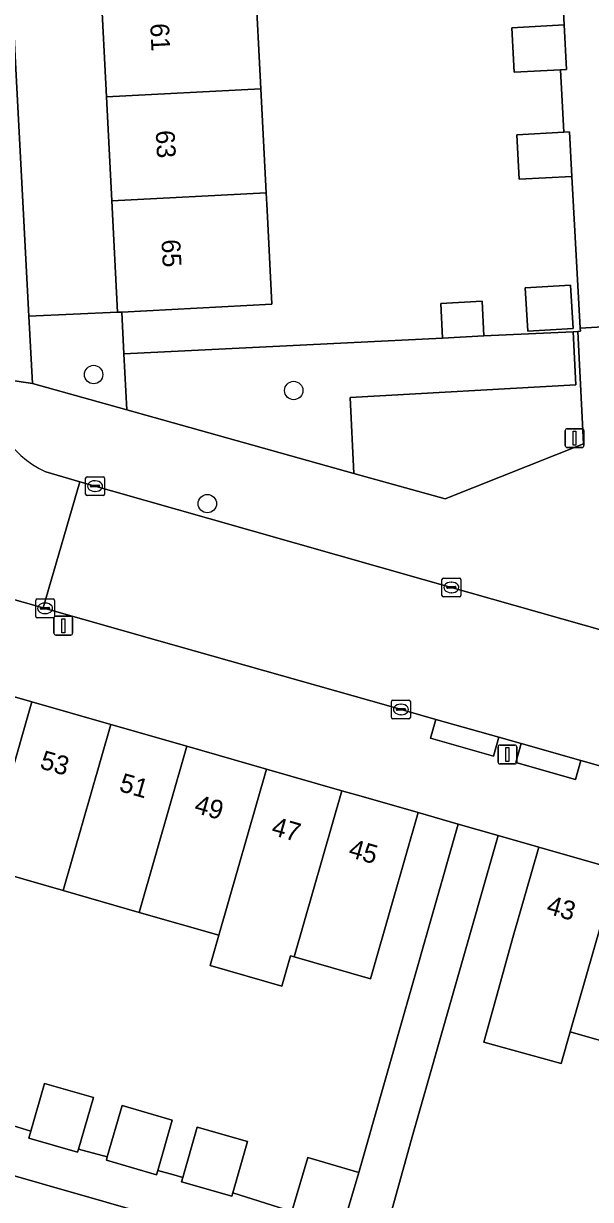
# Model space of a CAD drawing. Extents: x 158086 to 159499, y 382904 to 383981.
# Drawn here: x 158829.5 to 158859.6, y 383342.3 to 383404.7 of the extents above; entities that cross this region are included whole.
import ezdxf

# ---------------------------------------------------------------- set-up
doc = ezdxf.new("R2010")
doc.units = 0
for name, color, linetype in [('IMGEO_Boom', 7, 'Continuous'), ('IMGEO_Erf', 7, 'Continuous'), ('IMGEO_Groenvoorziening', 7, 'Continuous'), ('IMGEO_Kolk', 7, 'Continuous'), ('IMGEO_Lichtmast', 7, 'Continuous'), ('IMGEO_Pand', 7, 'Continuous'), ('IMGEO_Pand_nummerreeks', 7, 'Continuous'), ('IMGEO_Rijbaan_lokaal_open', 7, 'Continuous'), ('IMGEO_Voetpad_open', 7, 'Continuous')]:
    doc.layers.add(name, color=color, linetype=linetype)

msp = doc.modelspace()

# ---------------------------------------------------------------- linework, layer by layer
at = {"layer": 'IMGEO_Boom'}
for centre in [(158833.195, 383386.094), (158843.827, 383385.245), (158839.235, 383379.236)]:
    msp.add_circle(centre, 0.489, dxfattribs=at)
at = {"layer": 'IMGEO_Erf'}
for points in [[(158827.785, 383426.299), (158829.751, 383389.202), (158834.471, 383389.401), (158834.163, 383395.32), (158833.875, 383400.85), (158833.57, 383406.7)], [(158841.769, 383407.127), (158842.074, 383401.277), (158842.362, 383395.747), (158842.41, 383394.822), (158842.67, 383389.828), (158834.686, 383389.412), (158834.801, 383387.202), (158846.687, 383387.785), (158851.731, 383388.033), (158851.635, 383389.872), (158853.836, 383389.987), (158853.932, 383388.147), (158858.673, 383388.371), (158858.913, 383388.382), (158859.06, 383388.389), (158859.052, 383388.561), (158858.596, 383396.621), (158855.81, 383396.472), (158855.684, 383398.835), (158858.178, 383398.968), (158858.001, 383402.287), (158855.536, 383402.155), (158855.41, 383404.518), (158858.195, 383404.667), (158858.015, 383408.036)], [(158828.47, 383346.32), (158829.853, 383345.908), (158830.58, 383348.439), (158833.179, 383347.693), (158832.392, 383344.951), (158833.922, 383344.534), (158834.703, 383347.256), (158837.372, 383346.49), (158836.601, 383343.804), (158837.45, 383343.573), (158837.926, 383343.432), (158838.694, 383346.111), (158841.365, 383345.344), (158840.587, 383342.632), (158843.733, 383341.64), (158844.583, 383344.499), (158847.277, 383343.698), (158852.559, 383362.214), (158850.432, 383362.821), (158849.054, 383358.015), (158847.901, 383353.995), (158843.858, 383355.155), (158843.654, 383355.214), (158843.192, 383353.606), (158839.391, 383354.696), (158839.852, 383356.304), (158835.608, 383357.522), (158831.577, 383358.678), (158827.385, 383359.881)], [(158891.304, 383341.767), (158887.207, 383342.942), (158883.269, 383344.072), (158879.085, 383345.272), (158874.921, 383346.466), (158870.863, 383347.63), (158866.686, 383348.828), (158862.654, 383349.984), (158858.512, 383351.172), (158858.03, 383349.492), (158853.932, 383350.629), (158854.409, 383352.349), (158855.473, 383356.184), (158856.851, 383360.99), (158854.691, 383361.606), (158850.158, 383345.722), (158848.607, 383340.176)], [(158837.265, 383341.147), (158816.844, 383347), (158816.032, 383344.143), (158812.33, 383345.167), (158808.824, 383346.192), (158809.636, 383349.048), (158803.106, 383350.843), (158801.988, 383347.051), (158798.807, 383347.989), (158795.893, 383348.848), (158797.01, 383352.64), (158787.568, 383355.222)]]:
    msp.add_lwpolyline(points, dxfattribs=at)
msp.add_lwpolyline([(158858.537, 383390.834), (158858.665, 383388.54), (158856.258, 383388.405), (158856.13, 383390.699)], close=True, dxfattribs=at)
at = {"layer": 'IMGEO_Groenvoorziening'}
for points in [[(158834.686, 383389.412), (158834.471, 383389.401), (158829.751, 383389.202), (158829.944, 383385.617), (158834.956, 383384.215), (158834.801, 383387.202)], [(158858.807, 383385.543), (158858.673, 383388.371), (158853.932, 383388.147), (158851.731, 383388.033), (158846.687, 383387.785), (158834.801, 383387.202), (158834.956, 383384.215), (158847.018, 383380.843), (158846.826, 383384.872)], [(158858.913, 383388.382), (158858.673, 383388.371), (158858.807, 383385.543), (158846.826, 383384.872), (158847.018, 383380.843), (158851.866, 383379.487), (158859.215, 383382.413)]]:
    msp.add_lwpolyline(points, close=True, dxfattribs=at)
at = {"layer": 'IMGEO_Kolk'}
for p, q in [((158832.845, 383380.668), (158833.697, 383380.668)), ((158832.77, 383379.742), (158832.77, 383380.594)), ((158833.029, 383380.162), (158833.029, 383380.174)), ((158833.467, 383380.125), (158833.069, 383380.125)), ((158833.072, 383380.211), (158833.47, 383380.211)), ((158833.258, 383380.448), (158833.283, 383380.448)), ((158833.513, 383380.174), (158833.513, 383380.162)), ((158833.771, 383380.594), (158833.771, 383379.742)), ((158833.697, 383379.668), (158832.845, 383379.668)), ((158833.281, 383379.888), (158833.256, 383379.888)), ((158851.701, 383374.358), (158851.701, 383375.21)), ((158851.776, 383375.284), (158852.628, 383375.284)), ((158852.189, 383375.064), (158852.214, 383375.064)), ((158852.702, 383375.21), (158852.702, 383374.358)), ((158851.96, 383374.778), (158851.96, 383374.79)), ((158852.398, 383374.741), (158852, 383374.741)), ((158852.003, 383374.827), (158852.401, 383374.827)), ((158852.212, 383374.504), (158852.187, 383374.504)), ((158852.444, 383374.79), (158852.444, 383374.778)), ((158830.115, 383373.245), (158830.115, 383374.097)), ((158830.19, 383374.171), (158831.042, 383374.171)), ((158830.603, 383373.951), (158830.628, 383373.951)), ((158831.116, 383374.097), (158831.116, 383373.245)), ((158852.628, 383374.284), (158851.776, 383374.284)), ((158831.042, 383373.171), (158830.19, 383373.171)), ((158830.374, 383373.665), (158830.374, 383373.677)), ((158830.812, 383373.628), (158830.414, 383373.628)), ((158830.417, 383373.714), (158830.815, 383373.714)), ((158830.626, 383373.391), (158830.601, 383373.391)), ((158830.858, 383373.677), (158830.858, 383373.665)), ((158849.096, 383368.803), (158849.948, 383368.803)), ((158849.021, 383367.877), (158849.021, 383368.729)), ((158849.28, 383368.297), (158849.28, 383368.309)), ((158849.718, 383368.26), (158849.32, 383368.26)), ((158849.323, 383368.346), (158849.721, 383368.346)), ((158849.509, 383368.583), (158849.534, 383368.583)), ((158849.764, 383368.309), (158849.764, 383368.297)), ((158850.022, 383368.729), (158850.022, 383367.877)), ((158849.948, 383367.803), (158849.096, 383367.803)), ((158849.532, 383368.023), (158849.507, 383368.023))]:
    msp.add_line(p, q, dxfattribs=at)
for points in [[(158832.845, 383380.668), (158833.697, 383380.668)], [(158832.77, 383379.742), (158832.77, 383380.594)], [(158833.771, 383380.594), (158833.771, 383379.742)], [(158833.697, 383379.668), (158832.845, 383379.668)], [(158851.701, 383374.358), (158851.701, 383375.21)], [(158851.776, 383375.284), (158852.628, 383375.284)], [(158852.702, 383375.21), (158852.702, 383374.358)], [(158830.115, 383373.245), (158830.115, 383374.097)], [(158830.19, 383374.171), (158831.042, 383374.171)], [(158831.116, 383374.097), (158831.116, 383373.245)], [(158852.628, 383374.284), (158851.776, 383374.284)], [(158831.042, 383373.171), (158830.19, 383373.171)], [(158849.096, 383368.803), (158849.948, 383368.803)], [(158849.021, 383367.877), (158849.021, 383368.729)], [(158850.022, 383368.729), (158850.022, 383367.877)], [(158849.948, 383367.803), (158849.096, 383367.803)]]:
    msp.add_lwpolyline(points, dxfattribs=at)
for centre, radius, start, end in [((158832.847, 383380.592), 0.0765, 91.55205, 178.44795), ((158832.847, 383380.592), 0.0765, 91.55205, 178.44795), ((158833.695, 383380.592), 0.0765, 1.55205, 88.44795), ((158833.695, 383380.592), 0.0765, 1.55205, 88.44795), ((158833.069, 383380.171), 0.0403, 85.87752, 175.75265), ((158833.066, 383380.161), 0.0366, 178.93798, 274.71019), ((158833.47, 383380.168), 0.043, 264.86636, 352.45326), ((158833.474, 383380.173), 0.0386, 1.73085, 96.63898), ((158832.847, 383379.744), 0.0765, 181.55205, 268.44795), ((158832.847, 383379.744), 0.0765, 181.55205, 268.44795), ((158833.695, 383379.744), 0.0765, 271.55205, 358.44795), ((158833.695, 383379.744), 0.0765, 271.55205, 358.44795), ((158851.778, 383375.208), 0.0765, 91.55205, 178.44795), ((158851.778, 383375.208), 0.0765, 91.55205, 178.44795), ((158852.626, 383375.208), 0.0765, 1.55205, 88.44795), ((158852.626, 383375.208), 0.0765, 1.55205, 88.44795), ((158852, 383374.787), 0.0403, 85.87752, 175.75265), ((158851.997, 383374.777), 0.0366, 178.93798, 274.71019), ((158852.401, 383374.784), 0.043, 264.86636, 352.45326), ((158852.405, 383374.789), 0.0386, 1.73085, 96.63898), ((158830.192, 383374.095), 0.0765, 91.55205, 178.44795), ((158830.192, 383374.095), 0.0765, 91.55205, 178.44795), ((158831.04, 383374.095), 0.0765, 1.55205, 88.44795), ((158831.04, 383374.095), 0.0765, 1.55205, 88.44795), ((158851.778, 383374.36), 0.0765, 181.55205, 268.44795), ((158851.778, 383374.36), 0.0765, 181.55205, 268.44795), ((158852.626, 383374.36), 0.0765, 271.55205, 358.44795), ((158852.626, 383374.36), 0.0765, 271.55205, 358.44795), ((158830.192, 383373.247), 0.0765, 181.55205, 268.44795), ((158830.192, 383373.247), 0.0765, 181.55205, 268.44795), ((158830.414, 383373.674), 0.0403, 85.87752, 175.75265), ((158830.411, 383373.664), 0.0366, 178.93798, 274.71019), ((158830.815, 383373.671), 0.043, 264.86636, 352.45326), ((158830.819, 383373.676), 0.0386, 1.73085, 96.63898), ((158831.04, 383373.247), 0.0765, 271.55205, 358.44795), ((158831.04, 383373.247), 0.0765, 271.55205, 358.44795), ((158849.098, 383368.727), 0.0765, 91.55205, 178.44795), ((158849.098, 383368.727), 0.0765, 91.55205, 178.44795), ((158849.946, 383368.727), 0.0765, 1.55205, 88.44795), ((158849.946, 383368.727), 0.0765, 1.55205, 88.44795), ((158849.32, 383368.306), 0.0403, 85.87752, 175.75265), ((158849.317, 383368.296), 0.0366, 178.93798, 274.71019), ((158849.721, 383368.303), 0.043, 264.86636, 352.45326), ((158849.725, 383368.308), 0.0386, 1.73085, 96.63898), ((158849.098, 383367.879), 0.0765, 181.55205, 268.44795), ((158849.098, 383367.879), 0.0765, 181.55205, 268.44795), ((158849.946, 383367.879), 0.0765, 271.55205, 358.44795), ((158849.946, 383367.879), 0.0765, 271.55205, 358.44795)]:
    msp.add_arc(centre, radius, start, end, dxfattribs=at)
for centre, major_axis, ratio, start_param, end_param in [((158833.257, 383380.168), (-0.387, 0.002), 0.722429, 4.712389, 7.853982), ((158833.282, 383380.168), (-0.39, 0.002), 0.717154, 1.570796, 4.712389), ((158852.188, 383374.784), (-0.387, 0.002), 0.722429, 4.712389, 7.853982), ((158852.213, 383374.784), (-0.39, 0.002), 0.717154, 1.570796, 4.712389), ((158830.602, 383373.671), (-0.387, 0.002), 0.722429, 4.712389, 7.853982), ((158830.627, 383373.671), (-0.39, 0.002), 0.717154, 1.570796, 4.712389), ((158849.508, 383368.303), (-0.387, 0.002), 0.722429, 4.712389, 7.853982), ((158849.533, 383368.303), (-0.39, 0.002), 0.717154, 1.570796, 4.712389)]:
    msp.add_ellipse(centre, major_axis=major_axis, ratio=ratio, start_param=start_param, end_param=end_param, dxfattribs=at)
at = {"layer": 'IMGEO_Lichtmast'}
for p, q in [((158858.351, 383383.217), (158859.141, 383383.217)), ((158859.141, 383383.217), (158858.351, 383383.217)), ((158858.251, 383382.317), (158858.251, 383383.117)), ((158858.251, 383383.117), (158858.251, 383382.317)), ((158859.241, 383383.117), (158859.241, 383382.317)), ((158859.241, 383382.317), (158859.241, 383383.117)), ((158859.141, 383382.217), (158858.351, 383382.217)), ((158858.351, 383382.217), (158859.141, 383382.217)), ((158831.086, 383372.35), (158831.086, 383373.15)), ((158831.086, 383373.15), (158831.086, 383372.35)), ((158831.186, 383373.25), (158831.976, 383373.25)), ((158831.976, 383373.25), (158831.186, 383373.25)), ((158832.076, 383373.15), (158832.076, 383372.35)), ((158832.076, 383372.35), (158832.076, 383373.15)), ((158831.976, 383372.25), (158831.186, 383372.25)), ((158831.186, 383372.25), (158831.976, 383372.25)), ((158854.683, 383365.51), (158854.683, 383366.31)), ((158854.683, 383366.31), (158854.683, 383365.51)), ((158854.783, 383366.41), (158855.573, 383366.41)), ((158855.573, 383366.41), (158854.783, 383366.41)), ((158855.673, 383366.31), (158855.673, 383365.51)), ((158855.673, 383365.51), (158855.673, 383366.31)), ((158855.573, 383365.41), (158854.783, 383365.41)), ((158854.783, 383365.41), (158855.573, 383365.41))]:
    msp.add_line(p, q, dxfattribs=at)
for points in [[(158858.671, 383383.092), (158858.821, 383383.092), (158858.821, 383382.342), (158858.671, 383382.342), (158858.671, 383383.092)], [(158831.506, 383373.125), (158831.656, 383373.125), (158831.656, 383372.375), (158831.506, 383372.375), (158831.506, 383373.125)], [(158855.103, 383366.285), (158855.253, 383366.285), (158855.253, 383365.535), (158855.103, 383365.535), (158855.103, 383366.285)]]:
    msp.add_lwpolyline(points, dxfattribs=at)
for centre, start, end in [((158858.351, 383383.117), 90, 180), ((158858.351, 383383.117), 90, 180), ((158859.141, 383383.117), 0, 90), ((158859.141, 383383.117), 360, 90), ((158858.351, 383382.317), 180, 270), ((158858.351, 383382.317), 180, 270), ((158859.141, 383382.317), 270, 0), ((158859.141, 383382.317), 270, 0), ((158831.186, 383373.15), 90, 180), ((158831.186, 383373.15), 90, 180), ((158831.976, 383373.15), 0, 90), ((158831.976, 383373.15), 360, 90), ((158831.186, 383372.35), 180, 270), ((158831.186, 383372.35), 180, 270), ((158831.976, 383372.35), 270, 0), ((158831.976, 383372.35), 270, 0), ((158854.783, 383366.31), 90, 180), ((158854.783, 383366.31), 90, 180), ((158855.573, 383366.31), 0, 90), ((158855.573, 383366.31), 360, 90), ((158854.783, 383365.51), 180, 270), ((158854.783, 383365.51), 180, 270), ((158855.573, 383365.51), 270, 0), ((158855.573, 383365.51), 270, 0)]:
    msp.add_arc(centre, 0.1, start, end, dxfattribs=at)
at = {"layer": 'IMGEO_Pand'}
for points in [[(158833.57, 383406.7), (158833.875, 383400.85), (158842.074, 383401.277), (158841.769, 383407.127)], [(158858.195, 383404.667), (158855.41, 383404.518), (158855.536, 383402.155), (158858.001, 383402.287), (158858.321, 383402.304)], [(158833.875, 383400.85), (158834.163, 383395.32), (158842.362, 383395.747), (158842.074, 383401.277)], [(158858.47, 383398.984), (158858.178, 383398.968), (158855.684, 383398.835), (158855.81, 383396.472), (158858.596, 383396.621)], [(158834.163, 383395.32), (158834.471, 383389.401), (158834.686, 383389.412), (158842.67, 383389.828), (158842.41, 383394.822), (158842.362, 383395.747)], [(158856.258, 383388.405), (158858.665, 383388.54), (158858.537, 383390.834), (158856.13, 383390.699)], [(158851.731, 383388.033), (158853.932, 383388.147), (158853.836, 383389.987), (158851.635, 383389.872)], [(158825.887, 383369.86), (158823.356, 383361.036), (158827.385, 383359.881), (158829.916, 383368.704)], [(158834.108, 383367.502), (158829.916, 383368.704), (158827.385, 383359.881), (158831.577, 383358.678)], [(158835.608, 383357.522), (158838.139, 383366.346), (158834.108, 383367.502), (158831.577, 383358.678)], [(158839.852, 383356.304), (158842.383, 383365.129), (158838.139, 383366.346), (158835.608, 383357.522)], [(158846.39, 383363.98), (158842.383, 383365.129), (158839.852, 383356.304), (158839.391, 383354.696), (158843.192, 383353.606), (158843.654, 383355.214), (158843.858, 383355.155)], [(158843.858, 383355.155), (158847.901, 383353.995), (158849.054, 383358.015), (158850.432, 383362.821), (158847.531, 383363.653), (158846.39, 383363.98)], [(158860.988, 383359.804), (158856.851, 383360.99), (158855.473, 383356.184), (158854.409, 383352.349), (158853.932, 383350.629), (158858.03, 383349.492), (158858.512, 383351.172)], [(158862.654, 383349.984), (158865.129, 383358.616), (158860.988, 383359.804), (158858.512, 383351.172)], [(158833.179, 383347.693), (158830.58, 383348.439), (158829.853, 383345.908), (158829.746, 383345.535), (158832.345, 383344.789), (158832.392, 383344.951)], [(158837.372, 383346.49), (158834.703, 383347.256), (158833.922, 383344.534), (158833.87, 383344.351), (158836.538, 383343.586), (158836.601, 383343.804)], [(158837.926, 383343.432), (158837.861, 383343.206), (158840.532, 383342.44), (158840.587, 383342.632), (158841.365, 383345.344), (158838.694, 383346.111)], [(158844.583, 383344.499), (158843.733, 383341.64), (158846.428, 383340.839), (158847.277, 383343.698)]]:
    msp.add_lwpolyline(points, close=True, dxfattribs=at)
at = {"layer": 'IMGEO_Rijbaan_lokaal_open'}
msp.add_lwpolyline([(158814.883, 383385.325), (158813.621, 383385.698), (158813.203, 383385.82), (158811.299, 383379.137), (158830.515, 383373.709), (158832.46, 383380.397), (158830.654, 383380.927)], dxfattribs=at)
msp.add_lwpolyline([(158886.403, 383357.857), (158888.47, 383364.499), (158887.011, 383364.933), (158883.863, 383365.795), (158850.696, 383375.212), (158839.319, 383378.442), (158832.46, 383380.397), (158830.515, 383373.709), (158830.616, 383373.672), (158836.657, 383371.953), (158848.856, 383368.492), (158851.376, 383367.777), (158854.716, 383366.83), (158855.909, 383366.491), (158859.089, 383365.589), (158880.188, 383359.604), (158886.223, 383357.899)], close=True, dxfattribs=at)
msp.add_arc((158833.018, 383385.99), 5.588, 180.0323, 244.97454, dxfattribs=at)
at = {"layer": 'IMGEO_Voetpad_open'}
for points in [[(158824.62, 383438.228), (158826.541, 383402.053), (158826.801, 383397.27), (158826.977, 383394.025), (158827.057, 383392.612), (158827.254, 383389.105), (158827.43, 383385.987), (158829.944, 383385.617), (158829.751, 383389.202), (158827.785, 383426.299)], [(158858.015, 383408.036), (158858.195, 383404.667), (158858.321, 383402.304), (158858.001, 383402.287), (158858.178, 383398.968), (158858.47, 383398.984), (158858.596, 383396.621), (158859.052, 383388.561), (158860.548, 383388.646), (158861.316, 383388.691), (158860.921, 383395.428), (158859.946, 383411.358)], [(158898.685, 383354.576), (158895.754, 383355.173), (158886.403, 383357.857), (158886.223, 383357.899), (158880.188, 383359.604), (158859.089, 383365.589), (158858.805, 383364.588), (158855.625, 383365.49), (158855.909, 383366.491), (158854.716, 383366.83), (158854.432, 383365.829), (158851.092, 383366.776), (158851.376, 383367.777), (158848.856, 383368.492), (158836.657, 383371.953), (158830.616, 383373.672), (158830.515, 383373.709), (158811.299, 383379.137), (158810.816, 383379.277), (158803.832, 383381.26), (158764.081, 383392.596), (158757.401, 383394.452), (158756.229, 383394.782), (158753.608, 383395.531)], [(158892.729, 383372.275), (158892.651, 383374.041), (158892.132, 383383.459), (158890.346, 383383.361), (158861.415, 383381.776), (158861.288, 383383.497), (158860.807, 383383.514), (158860.548, 383388.646), (158859.052, 383388.561), (158859.06, 383388.389), (158858.913, 383388.382), (158859.215, 383382.413), (158851.866, 383379.487), (158847.018, 383380.843), (158834.956, 383384.215), (158829.944, 383385.617), (158827.43, 383385.987)], [(158830.654, 383380.927), (158832.46, 383380.397), (158839.319, 383378.442), (158850.696, 383375.212), (158883.863, 383365.795), (158887.011, 383364.933), (158888.47, 383364.499), (158889.178, 383364.324)], [(158794.738, 383378.732), (158798.702, 383377.596), (158802.979, 383376.369), (158805.362, 383375.708), (158807.164, 383375.208), (158809.444, 383374.575), (158813.553, 383373.397), (158817.837, 383372.168), (158821.869, 383371.012), (158825.887, 383369.86), (158829.916, 383368.704), (158834.108, 383367.502), (158838.139, 383366.346), (158842.383, 383365.129), (158846.39, 383363.98), (158847.531, 383363.653), (158850.432, 383362.821), (158852.559, 383362.214), (158854.689, 383361.607), (158854.691, 383361.606), (158856.851, 383360.99), (158860.988, 383359.804)], [(158848.607, 383340.176), (158850.158, 383345.722), (158854.691, 383361.606), (158854.689, 383361.607), (158852.559, 383362.214), (158847.277, 383343.698), (158846.428, 383340.839)], [(158787.568, 383355.222), (158797.01, 383352.64), (158799.925, 383351.781), (158803.106, 383350.843), (158809.636, 383349.048), (158813.149, 383348.049), (158816.844, 383347), (158837.265, 383341.147)], [(158843.733, 383341.64), (158840.587, 383342.632), (158840.532, 383342.44), (158837.861, 383343.206), (158837.926, 383343.432), (158837.45, 383343.573), (158836.601, 383343.804), (158836.538, 383343.586), (158833.87, 383344.351), (158833.922, 383344.534), (158832.392, 383344.951), (158832.345, 383344.789), (158829.746, 383345.535), (158829.853, 383345.908), (158828.47, 383346.32)]]:
    msp.add_lwpolyline(points, dxfattribs=at)
for points in [[(158854.716, 383366.83), (158851.376, 383367.777), (158851.092, 383366.776), (158854.432, 383365.829)], [(158855.909, 383366.491), (158855.625, 383365.49), (158858.805, 383364.588), (158859.089, 383365.589)]]:
    msp.add_lwpolyline(points, close=True, dxfattribs=at)
msp.add_arc((158833.018, 383385.99), 5.588, 180.0323, 244.97454, dxfattribs=at)

# ---------------------------------------------------------------- texts
at = {"layer": 'IMGEO_Pand_nummerreeks'}
for s, rotation, p in [('61', 272.98182, (158836.196, 383404.731)), ('63', 272.98182, (158836.492, 383399.049)), ('65', 272.98182, (158836.794, 383393.254)), ('53', 343.99886, (158830.289, 383365.186)), ('51', 343.99886, (158834.496, 383363.979)), ('49', 343.99886, (158838.487, 383362.835)), ('47', 343.99729, (158842.585, 383361.659)), ('45', 343.99886, (158846.684, 383360.484)), ('43', 343.99729, (158857.196, 383357.48))]:
    msp.add_text(s, height=1, rotation=rotation, dxfattribs=at).set_placement(p)

doc.saveas('drawing.dxf')
